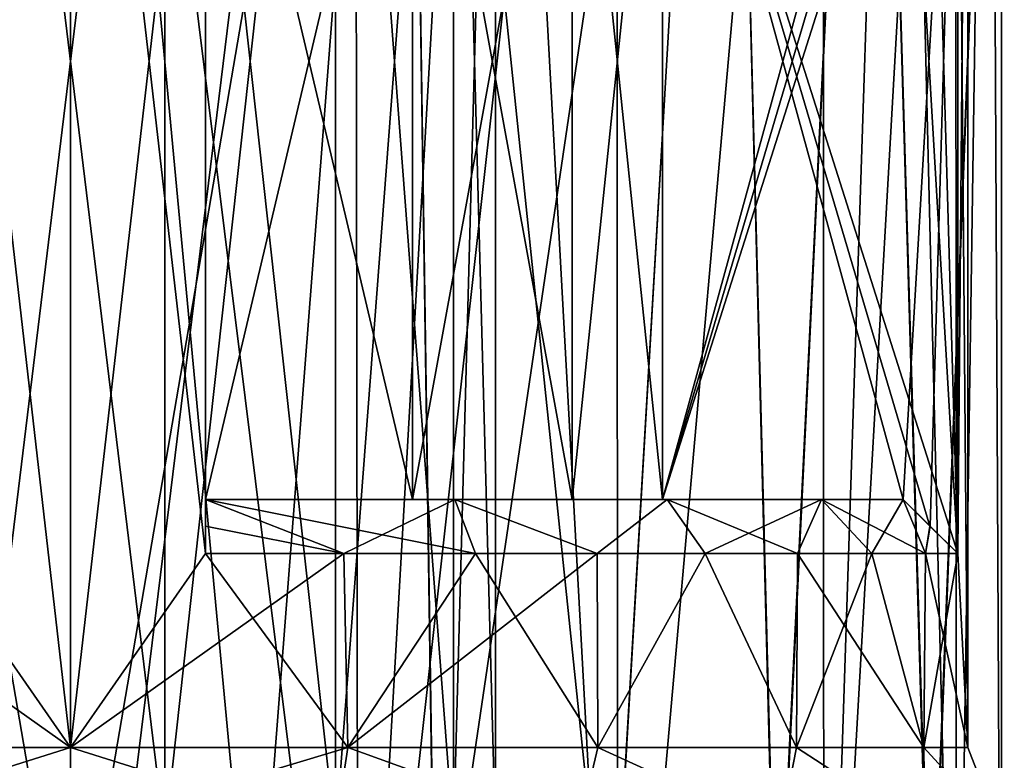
# Model space of a CAD drawing. Header units: metres. Extents: x -90 to 90, y -173 to 74.
# Tile 511 of 564: x 59.62 to 66.92, y 17.87 to 23.36. Entities that reach past the tile are written whole.
import ezdxf

# ---------------------------------------------------------------- set-up
doc = ezdxf.new("R2010")
doc.units = ezdxf.units.M
doc.layers.add('solid_509418_01', color=7, linetype='CONTINUOUS')

msp = doc.modelspace()

# ---------------------------------------------------------------- linework, layer by layer
at = {"layer": 'solid_509418_01'}
for points in [[(57.867241, 13.8, 6.56205), (60, 31, 6.9), (60, 13.8, 6.9)], [(57.892887, 30.999996, 6.570394), (60, 31, 6.9), (57.867241, 13.8, 6.56205)], [(57.892029, 30.999996, -6.570118), (57.867241, 13.8, -6.56205), (60, 13.8, -6.9)], [(57.892029, 30.999996, -6.570118), (60, 13.8, -6.9), (60, 31, -6.9)], [(62.132759, 13.8, -6.56205), (62.107113, 30.999996, -6.570394), (60, 31, -6.9)], [(60, 13.8, -6.9), (62.132759, 13.8, -6.56205), (60, 31, -6.9)], [(60, 13.8, 6.9), (60, 31, 6.9), (62.107971, 30.999996, 6.570118)], [(62.132759, 13.8, 6.56205), (60, 13.8, 6.9), (62.107971, 30.999996, 6.570118)], [(62.132759, 13.8, -6.56205), (63.115177, 31.000002, -6.156758), (62.107113, 30.999996, -6.570394)], [(62.132759, 13.8, 6.56205), (62.107971, 30.999996, 6.570118), (63.116104, 31.000004, 6.15629)], [(62.132759, 13.8, 6.56205), (63.116104, 31.000004, 6.15629), (64.046997, 30.999994, 5.588542)], [(62.132759, 13.8, -6.56205), (64.055878, 13.8, -5.581933), (63.115177, 31.000002, -6.156758)], [(64.055878, 13.8, 5.581933), (62.132759, 13.8, 6.56205), (64.046997, 30.999994, 5.588542)], [(64.055878, 13.8, -5.581933), (64.046219, 30.999996, -5.589104), (63.115177, 31.000002, -6.156758)], [(64.055878, 13.8, -5.581933), (65.57634, 31.000002, -4.063793), (64.046219, 30.999996, -5.589104)], [(64.055878, 13.8, 5.581933), (64.046997, 30.999994, 5.588542), (65.576851, 31.000002, 4.063094)], [(64.055878, 13.8, -5.581933), (65.581932, 13.8, -4.055875), (65.57634, 31.000002, -4.063793)], [(65.581932, 13.8, 4.055875), (64.055878, 13.8, 5.581933), (65.576851, 31.000002, 4.063094)], [(65.581932, 13.8, -4.055875), (66.14431, 31, -3.139663), (65.57634, 31.000002, -4.063793)], [(65.581932, 13.8, 4.055875), (65.576851, 31.000002, 4.063094), (66.144722, 31, 3.138854)], [(65.581932, 13.8, -4.055875), (66.56205, 13.8, -2.132757), (66.14431, 31, -3.139663)], [(65.581932, 13.8, 4.055875), (66.144722, 31, 3.138854), (66.561081, 31, 2.135944)], [(66.56205, 13.8, 2.132757), (65.581932, 13.8, 4.055875), (66.561081, 31, 2.135944)], [(66.56205, 13.8, -2.132757), (66.560799, 31, -2.136813), (66.14431, 31, -3.139663)], [(66.56205, 13.8, -2.132757), (66.814682, 31, -1.081715), (66.560799, 31, -2.136813)], [(66.56205, 13.8, 2.132757), (66.561081, 31, 2.135944), (66.814819, 31, 1.080829)], [(66.56205, 13.8, -2.132757), (66.900002, 13.8), (66.814682, 31, -1.081715)], [(66.900002, 13.8), (66.56205, 13.8, 2.132757), (66.814819, 31, 1.080829)], [(66.900002, 13.8), (66.900002, 31, -0.000445), (66.814682, 31, -1.081715)], [(66.900002, 13.8), (66.814819, 31, 1.080829), (66.900002, 31, -0.000445)], [(58.636555, 15.961881, -10.388408), (57.509415, 30.499996, -10.17718), (60, 30.5, -10.4775)], [(60, 15.961881, 10.4775), (60, 30.5, 10.4775), (57.509468, 30.499996, 10.177193)], [(58.635685, 15.961881, 10.388294), (60, 15.961881, 10.4775), (57.509468, 30.499996, 10.177193)], [(58.636555, 15.961881, -10.388408), (60, 30.5, -10.4775), (60, 15.961881, -10.4775)], [(62.490532, 30.499996, -10.177193), (60, 15.961881, -10.4775), (60, 30.5, -10.4775)], [(61.363445, 15.961881, 10.388408), (60, 30.5, 10.4775), (60, 15.961881, 10.4775)], [(61.363445, 15.961881, 10.388408), (62.490585, 30.499996, 10.17718), (60, 30.5, 10.4775)], [(61.364315, 15.961881, -10.388294), (60, 15.961881, -10.4775), (62.490532, 30.499996, -10.177193)], [(61.363445, 15.961881, 10.388408), (62.703533, 15.961881, 10.122693), (62.490585, 30.499996, 10.17718)], [(62.7052, 15.961881, -10.122248), (61.364315, 15.961881, -10.388294), (62.490532, 30.499996, -10.177193)], [(62.7052, 15.961881, -10.122248), (62.490532, 30.499996, -10.177193), (64.854973, 30.5, -9.284785)], [(64.000961, 15.961881, 9.683507), (64.855042, 30.5, 9.284749), (62.490585, 30.499996, 10.17718)], [(62.703533, 15.961881, 10.122693), (64.000961, 15.961881, 9.683507), (62.490585, 30.499996, 10.17718)], [(64.00367, 15.961881, -9.682386), (62.7052, 15.961881, -10.122248), (64.854973, 30.5, -9.284785)], [(64.000961, 15.961881, 9.683507), (65.229935, 15.961881, 9.078865), (64.855042, 30.5, 9.284749)], [(65.2341, 15.961881, -9.076462), (64.00367, 15.961881, -9.682386), (64.854973, 30.5, -9.284785)], [(65.2341, 15.961881, -9.076462), (64.854973, 30.5, -9.284785), (65.940865, 30.5, -8.630422)], [(65.229935, 15.961881, 9.078865), (65.940926, 30.5, 8.630378), (64.855042, 30.5, 9.284749)], [(65.229935, 15.961881, 9.078865), (66.370476, 15.961881, 8.318354), (65.940926, 30.5, 8.630378)], [(66.374794, 15.961881, -8.315045), (65.2341, 15.961881, -9.076462), (65.940865, 30.5, -8.630422)], [(66.374794, 15.961881, -8.315045), (65.940865, 30.5, -8.630422), (66.939148, 30.5, -7.850239)], [(66.370476, 15.961881, 8.318354), (66.939201, 30.5, 7.85019), (65.940926, 30.5, 8.630378)], [(66.370476, 15.961881, 8.318354), (67.402588, 15.961881, 7.414829), (66.939201, 30.5, 7.85019)], [(67.406265, 15.961881, -7.411157), (66.374794, 15.961881, -8.315045), (66.939148, 30.5, -7.850239)], [(59.299309, 28.799999, -3.071033), (59.299309, 17.299999, -3.071033), (60.700691, 17.299999, -3.071033)], [(59.299309, 28.799999, -3.071033), (60.700691, 17.299999, -3.071033), (60.700691, 28.799999, -3.071033)], [(60.700691, 28.799999, 3.071033), (60.700691, 17.299999, 3.071033), (59.299309, 17.299999, 3.071033)], [(59.299309, 28.799999, 3.071033), (60.700691, 28.799999, 3.071033), (59.299309, 17.299999, 3.071033)], [(60.700691, 28.799999, -3.071033), (60.700691, 17.299999, -3.071033), (61.964172, 17.299999, -2.462604)], [(60.700691, 28.799999, -3.071033), (61.964172, 17.299999, -2.462604), (61.964172, 28.799999, -2.462604)], [(61.964172, 28.799999, 2.462604), (61.964172, 17.299999, 2.462604), (60.700691, 17.299999, 3.071033)], [(60.700691, 28.799999, 3.071033), (61.964172, 28.799999, 2.462604), (60.700691, 17.299999, 3.071033)], [(61.964172, 28.799999, -2.462604), (61.964172, 17.299999, -2.462604), (62.837952, 17.299999, -1.366794)], [(61.964172, 28.799999, -2.462604), (62.837952, 17.299999, -1.366794), (62.837952, 28.799999, -1.366794)], [(62.837952, 28.799999, 1.366794), (62.837952, 17.299999, 1.366794), (61.964172, 17.299999, 2.462604)], [(61.964172, 28.799999, 2.462604), (62.837952, 28.799999, 1.366794), (61.964172, 17.299999, 2.462604)], [(62.837952, 28.799999, -1.366794), (62.837952, 17.299999, -1.366794), (63.150002, 17.299999)], [(63.150002, 28.799999), (63.150002, 17.299999), (62.837952, 17.299999, 1.366794)], [(62.837952, 28.799999, -1.366794), (63.150002, 17.299999), (63.150002, 28.799999)], [(62.837952, 28.799999, 1.366794), (63.150002, 28.799999), (62.837952, 17.299999, 1.366794)], [(59, 26.700006, 6.574382), (60, 17.963068, 6.65), (60, 28.136932, 6.65)], [(59, 19.399994, -6.574382), (60, 28.136932, -6.65), (60, 17.963068, -6.65)], [(59, 19.399994, -6.574382), (59, 26.700006, -6.574382), (60, 28.136932, -6.65)], [(61, 19.399994, 6.574382), (60, 28.136932, 6.65), (60, 17.963068, 6.65)], [(61, 19.399994, 6.574382), (61, 26.700006, 6.574382), (60, 28.136932, 6.65)], [(61, 26.700006, -6.574382), (60, 17.963068, -6.65), (60, 28.136932, -6.65)], [(66.574379, 26.700006, 1), (66.650002, 17.963068), (66.650002, 28.136932)], [(66.574379, 19.399994, -1), (66.650002, 28.136932), (66.650002, 17.963068)], [(66.574379, 19.399994, -1), (66.574379, 26.700006, -1), (66.650002, 28.136932)], [(59, 26.700006, 6.574382), (59, 19.399994, 6.574382), (60, 17.963068, 6.65)], [(61, 26.700006, -6.574382), (61, 19.399994, -6.574382), (60, 17.963068, -6.65)], [(61, 26.496225, 6.368184), (61, 26.700006, 6.574382), (61, 19.399994, 6.574382)], [(61, 19.603773, -6.368184), (61, 19.399994, -6.574382), (61, 26.700006, -6.574382)], [(61, 19.799999, -4.387482), (61, 19.799999, -6.169481), (61, 26.700006, -6.574382)], [(61, 19.603773, -6.368184), (61, 26.700006, -6.574382), (61, 19.799999, -6.169481)], [(61, 26.495544, -6.367493), (61, 19.799999, -4.387482), (61, 26.700006, -6.574382)], [(64.387482, 19.799999, 1), (66.169479, 19.799999, 1), (66.574379, 26.700006, 1)], [(66.3685, 26.496542, 1), (64.387482, 19.799999, 1), (66.574379, 26.700006, 1)], [(66.369591, 19.602383, 1), (66.574379, 26.700006, 1), (66.169479, 19.799999, 1)], [(66.369461, 26.49749, -1), (66.574379, 26.700006, -1), (66.574379, 19.399994, -1)], [(66.369591, 19.602383, 1), (66.574379, 19.399994, 1), (66.574379, 26.700006, 1)], [(66.574379, 26.700006, 1), (66.574379, 19.399994, 1), (66.650002, 17.963068)], [(61, 26.496225, 6.368184), (61, 19.399994, 6.574382), (61, 26.299999, 6.169481)], [(61, 26.495544, -6.367493), (61, 26.299999, -6.169481), (61, 19.799999, -4.387482)], [(66.3685, 26.496542, 1), (66.169479, 26.299999, 1), (64.387482, 19.799999, 1)], [(66.369461, 26.49749, -1), (66.574379, 19.399994, -1), (66.169479, 26.299999, -1)], [(61, 26.299999, 4.387482), (61, 26.299999, 6.169481), (61, 19.399994, 6.574382)], [(61, 19.604456, 6.367493), (61, 26.299999, 4.387482), (61, 19.399994, 6.574382)], [(61, 19.799999, -4.387482), (61, 26.299999, -6.169481), (61, 26.299999, -4.387482)], [(61, 19.799999, -4.387482), (61, 26.299999, -4.387482), (62.534561, 26.299999, -3.718333)], [(61, 19.799999, -4.387482), (62.534561, 26.299999, -3.718333), (62.534561, 19.799999, -3.718333)], [(62.534561, 19.799999, 3.718333), (62.534561, 26.299999, 3.718333), (61, 26.299999, 4.387482)], [(61, 19.799999, 4.387482), (61, 26.299999, 4.387482), (61, 19.799999, 6.169481)], [(61, 19.604456, 6.367493), (61, 19.799999, 6.169481), (61, 26.299999, 4.387482)], [(62.534561, 19.799999, 3.718333), (61, 26.299999, 4.387482), (61, 19.799999, 4.387482)], [(62.534561, 19.799999, -3.718333), (62.534561, 26.299999, -3.718333), (63.718334, 26.299999, -2.53456)], [(62.534561, 19.799999, -3.718333), (63.718334, 26.299999, -2.53456), (63.718334, 19.799999, -2.53456)], [(63.718334, 19.799999, 2.53456), (63.718334, 26.299999, 2.53456), (62.534561, 26.299999, 3.718333)], [(63.718334, 19.799999, 2.53456), (62.534561, 26.299999, 3.718333), (62.534561, 19.799999, 3.718333)], [(63.718334, 19.799999, -2.53456), (63.718334, 26.299999, -2.53456), (64.387482, 26.299999, -1)], [(63.718334, 19.799999, -2.53456), (64.387482, 26.299999, -1), (64.387482, 19.799999, -1)], [(64.387482, 19.799999, 1), (64.387482, 26.299999, 1), (63.718334, 26.299999, 2.53456)], [(64.387482, 19.799999, 1), (63.718334, 26.299999, 2.53456), (63.718334, 19.799999, 2.53456)], [(64.387482, 26.299999, -1), (66.169479, 26.299999, -1), (66.574379, 19.399994, -1)], [(66.368393, 19.603565, -1), (64.387482, 26.299999, -1), (66.574379, 19.399994, -1)], [(64.387482, 19.799999, -1), (64.387482, 26.299999, -1), (66.169479, 19.799999, -1)], [(66.368393, 19.603565, -1), (66.169479, 19.799999, -1), (64.387482, 26.299999, -1)], [(64.387482, 19.799999, 1), (66.169479, 26.299999, 1), (64.387482, 26.299999, 1)], [(61, 19.799999, 6.169481), (62.026558, 19.399994, 6.333684), (63.00222, 19.399994, 5.933733)], [(61, 19.604456, 6.367493), (62.026558, 19.399994, 6.333684), (61, 19.799999, 6.169481)], [(61, 19.799999, 6.169481), (63.00222, 19.399994, 5.933733), (62.848213, 19.799999, 5.563247)], [(61, 19.603773, -6.368184), (61, 19.799999, -6.169481), (62.026558, 19.399994, -6.333685)], [(62.848289, 19.799999, -5.563208), (62.026558, 19.399994, -6.333685), (61, 19.799999, -6.169481)], [(61, 19.799999, -4.387482), (62.848289, 19.799999, -5.563208), (61, 19.799999, -6.169481)], [(61, 19.799999, -4.387482), (64.420937, 19.799999, -4.417821), (62.848289, 19.799999, -5.563208)], [(61, 19.799999, -4.387482), (62.534561, 19.799999, -3.718333), (64.420937, 19.799999, -4.417821)], [(61, 19.799999, 4.387482), (64.42086, 19.799999, 4.417903), (65.565681, 19.799999, 2.84341)], [(62.534561, 19.799999, 3.718333), (61, 19.799999, 4.387482), (65.565681, 19.799999, 2.84341)], [(61, 19.799999, 6.169481), (62.848213, 19.799999, 5.563247), (64.42086, 19.799999, 4.417903)], [(61, 19.799999, 4.387482), (61, 19.799999, 6.169481), (64.42086, 19.799999, 4.417903)], [(62.848289, 19.799999, -5.563208), (63.002213, 19.399994, -5.933735), (62.026558, 19.399994, -6.333685)], [(62.534561, 19.799999, -3.718333), (65.565712, 19.799999, -2.843345), (64.420937, 19.799999, -4.417821)], [(62.534561, 19.799999, -3.718333), (63.718334, 19.799999, -2.53456), (65.565712, 19.799999, -2.843345)], [(63.718334, 19.799999, 2.53456), (62.534561, 19.799999, 3.718333), (65.565681, 19.799999, 2.84341)], [(62.848213, 19.799999, 5.563247), (63.00222, 19.399994, 5.933733), (63.902382, 19.399994, 5.384601)], [(62.848213, 19.799999, 5.563247), (63.902382, 19.399994, 5.384601), (64.42086, 19.799999, 4.417903)], [(62.848289, 19.799999, -5.563208), (63.902374, 19.399994, -5.384604), (63.002213, 19.399994, -5.933735)], [(64.420937, 19.799999, -4.417821), (63.902374, 19.399994, -5.384604), (62.848289, 19.799999, -5.563208)], [(63.718334, 19.799999, -2.53456), (64.387482, 19.799999, -1), (65.565712, 19.799999, -2.843345)], [(63.718334, 19.799999, 2.53456), (65.565681, 19.799999, 2.84341), (66.169479, 19.799999, 1)], [(64.387482, 19.799999, 1), (63.718334, 19.799999, 2.53456), (66.169479, 19.799999, 1)], [(64.420937, 19.799999, -4.417821), (64.704262, 19.399994, -4.700256), (63.902374, 19.399994, -5.384604)], [(64.42086, 19.799999, 4.417903), (63.902382, 19.399994, 5.384601), (64.704269, 19.399994, 4.70025)], [(64.387482, 19.799999, -1), (66.169479, 19.799999, -1), (65.565712, 19.799999, -2.843345)], [(64.42086, 19.799999, 4.417903), (64.704269, 19.399994, 4.70025), (65.388046, 19.399994, 3.897626)], [(64.42086, 19.799999, 4.417903), (65.388046, 19.399994, 3.897626), (65.565681, 19.799999, 2.84341)], [(65.565712, 19.799999, -2.843345), (64.704262, 19.399994, -4.700256), (64.420937, 19.799999, -4.417821)], [(65.565712, 19.799999, -2.843345), (65.388039, 19.399994, -3.89763), (64.704262, 19.399994, -4.700256)], [(65.565712, 19.799999, -2.843345), (65.936821, 19.399994, -2.996107), (65.388039, 19.399994, -3.89763)], [(65.565681, 19.799999, 2.84341), (65.388046, 19.399994, 3.897626), (65.936821, 19.399994, 2.996101)], [(65.565681, 19.799999, 2.84341), (65.936821, 19.399994, 2.996101), (66.335678, 19.399994, 2.02031)], [(65.565681, 19.799999, 2.84341), (66.335678, 19.399994, 2.02031), (66.169479, 19.799999, 1)], [(66.169479, 19.799999, -1), (65.936821, 19.399994, -2.996107), (65.565712, 19.799999, -2.843345)], [(66.169479, 19.799999, -1), (66.335678, 19.399994, -2.020315), (65.936821, 19.399994, -2.996107)], [(66.369591, 19.602383, 1), (66.169479, 19.799999, 1), (66.335678, 19.399994, 2.02031)], [(66.368393, 19.603565, -1), (66.335678, 19.399994, -2.020315), (66.169479, 19.799999, -1)], [(61, 19.604456, 6.367493), (61, 19.399994, 6.574382), (62.026558, 19.399994, 6.333684)], [(62.026558, 19.399994, -6.333685), (61, 19.399994, -6.574382), (61, 19.603773, -6.368184)], [(66.368393, 19.603565, -1), (66.574379, 19.399994, -1), (66.335678, 19.399994, -2.020315)], [(66.335678, 19.399994, 2.02031), (66.574379, 19.399994, 1), (66.369591, 19.602383, 1)], [(57.973442, 19.399994, 6.333685), (57.945038, 17.963068, 6.324526), (60, 17.963068, 6.65)], [(59, 19.399994, -6.574382), (60, 17.963068, -6.65), (57.945038, 17.963068, -6.324526)], [(59, 19.399994, 6.574382), (57.973442, 19.399994, 6.333685), (60, 17.963068, 6.65)], [(61, 19.399994, 6.574382), (60, 17.963068, 6.65), (62.054962, 17.963068, 6.324526)], [(62.026558, 19.399994, -6.333685), (62.054962, 17.963068, -6.324526), (60, 17.963068, -6.65)], [(62.026558, 19.399994, -6.333685), (60, 17.963068, -6.65), (61, 19.399994, -6.574382)], [(62.026558, 19.399994, 6.333684), (61, 19.399994, 6.574382), (62.054962, 17.963068, 6.324526)], [(63.00222, 19.399994, 5.933733), (62.026558, 19.399994, 6.333684), (62.054962, 17.963068, 6.324526)], [(62.026558, 19.399994, -6.333685), (63.002213, 19.399994, -5.933735), (62.054962, 17.963068, -6.324526)], [(63.00222, 19.399994, 5.933733), (62.054962, 17.963068, 6.324526), (63.908772, 17.963068, 5.379963)], [(63.902374, 19.399994, -5.384604), (63.908772, 17.963068, -5.379963), (62.054962, 17.963068, -6.324526)], [(63.002213, 19.399994, -5.933735), (63.902374, 19.399994, -5.384604), (62.054962, 17.963068, -6.324526)], [(63.902382, 19.399994, 5.384601), (63.00222, 19.399994, 5.933733), (63.908772, 17.963068, 5.379963)], [(63.902374, 19.399994, -5.384604), (64.704262, 19.399994, -4.700256), (63.908772, 17.963068, -5.379963)], [(64.704269, 19.399994, 4.70025), (63.902382, 19.399994, 5.384601), (63.908772, 17.963068, 5.379963)], [(64.704269, 19.399994, 4.70025), (63.908772, 17.963068, 5.379963), (65.379967, 17.963068, 3.908772)], [(64.704262, 19.399994, -4.700256), (65.379967, 17.963068, -3.908772), (63.908772, 17.963068, -5.379963)], [(64.704262, 19.399994, -4.700256), (65.388039, 19.399994, -3.89763), (65.379967, 17.963068, -3.908772)], [(65.388046, 19.399994, 3.897626), (64.704269, 19.399994, 4.70025), (65.379967, 17.963068, 3.908772)], [(65.388046, 19.399994, 3.897626), (65.379967, 17.963068, 3.908772), (66.324524, 17.963068, 2.054963)], [(65.936821, 19.399994, -2.996107), (66.324524, 17.963068, -2.054963), (65.379967, 17.963068, -3.908772)], [(65.388039, 19.399994, -3.89763), (65.936821, 19.399994, -2.996107), (65.379967, 17.963068, -3.908772)], [(65.936821, 19.399994, 2.996101), (65.388046, 19.399994, 3.897626), (66.324524, 17.963068, 2.054963)], [(66.335678, 19.399994, 2.02031), (65.936821, 19.399994, 2.996101), (66.324524, 17.963068, 2.054963)], [(65.936821, 19.399994, -2.996107), (66.335678, 19.399994, -2.020315), (66.324524, 17.963068, -2.054963)], [(66.335678, 19.399994, 2.02031), (66.324524, 17.963068, 2.054963), (66.650002, 17.963068)], [(66.574379, 19.399994, -1), (66.650002, 17.963068), (66.324524, 17.963068, -2.054963)], [(66.335678, 19.399994, -2.020315), (66.574379, 19.399994, -1), (66.324524, 17.963068, -2.054963)], [(66.574379, 19.399994, 1), (66.335678, 19.399994, 2.02031), (66.650002, 17.963068)], [(60, 17.345453, 6.959679), (60, 17.963068, 6.65), (57.945038, 17.963068, 6.324526)], [(58.03923, 17.345453, 6.677763), (60, 17.345453, 6.959679), (57.945038, 17.963068, 6.324526)], [(58.03923, 17.345453, -6.677763), (57.945038, 17.963068, -6.324526), (60, 17.963068, -6.65)], [(60, 17.345453, -6.959679), (58.03923, 17.345453, -6.677763), (60, 17.963068, -6.65)], [(61.96077, 17.345453, 6.677763), (62.054962, 17.963068, 6.324526), (60, 17.963068, 6.65)], [(61.96077, 17.345453, 6.677763), (60, 17.963068, 6.65), (60, 17.345453, 6.959679)], [(60, 17.345453, -6.959679), (60, 17.963068, -6.65), (62.054962, 17.963068, -6.324526)], [(61.96077, 17.345453, -6.677763), (60, 17.345453, -6.959679), (62.054962, 17.963068, -6.324526)], [(61.96077, 17.345453, 6.677763), (63.762688, 17.345453, 5.854855), (62.054962, 17.963068, 6.324526)], [(63.762688, 17.345453, -5.854855), (61.96077, 17.345453, -6.677763), (62.054962, 17.963068, -6.324526)], [(63.762688, 17.345453, 5.854855), (63.908772, 17.963068, 5.379963), (62.054962, 17.963068, 6.324526)], [(63.762688, 17.345453, -5.854855), (62.054962, 17.963068, -6.324526), (63.908772, 17.963068, -5.379963)], [(63.762688, 17.345453, 5.854855), (65.259773, 17.345453, 4.557621), (63.908772, 17.963068, 5.379963)], [(65.259773, 17.345453, -4.557621), (63.762688, 17.345453, -5.854855), (63.908772, 17.963068, -5.379963)], [(65.259773, 17.345453, 4.557621), (65.379967, 17.963068, 3.908772), (63.908772, 17.963068, 5.379963)], [(65.259773, 17.345453, -4.557621), (63.908772, 17.963068, -5.379963), (65.379967, 17.963068, -3.908772)], [(65.259773, 17.345453, 4.557621), (66.33075, 17.345453, 2.891155), (65.379967, 17.963068, 3.908772)], [(66.33075, 17.345453, -2.891155), (65.259773, 17.345453, -4.557621), (65.379967, 17.963068, -3.908772)], [(66.33075, 17.345453, 2.891155), (66.324524, 17.963068, 2.054963), (65.379967, 17.963068, 3.908772)], [(66.33075, 17.345453, -2.891155), (65.379967, 17.963068, -3.908772), (66.324524, 17.963068, -2.054963)], [(66.88884, 17.345453, 0.990466), (66.650002, 17.963068), (66.324524, 17.963068, 2.054963)], [(66.88884, 17.345453, -0.990466), (66.324524, 17.963068, -2.054963), (66.650002, 17.963068)], [(66.33075, 17.345453, 2.891155), (66.88884, 17.345453, 0.990466), (66.324524, 17.963068, 2.054963)], [(66.88884, 17.345453, -0.990466), (66.33075, 17.345453, -2.891155), (66.324524, 17.963068, -2.054963)], [(66.88884, 17.345453, 0.990466), (66.88884, 17.345453, -0.990466), (66.650002, 17.963068)]]:
    msp.add_3dface(points, dxfattribs=at)

doc.saveas('drawing.dxf')
